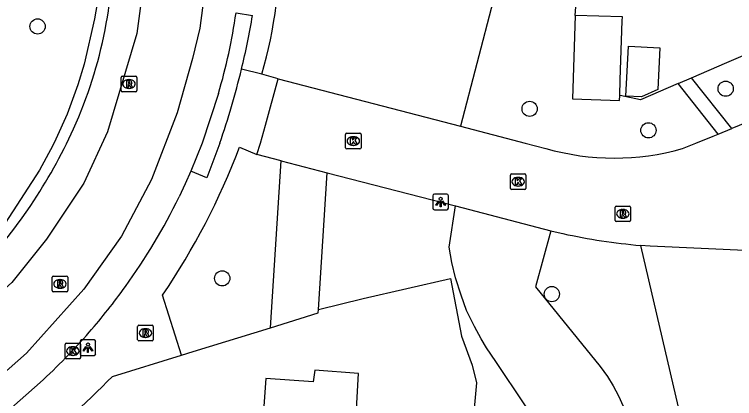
# Model space of a CAD drawing. Extents: x 162990 to 165007, y 383433 to 384336.
# Drawn here: x 164867.83 to 164914.07, y 383733.58 to 383758.27 of the extents above; entities that cross this region are included whole.
import ezdxf

# ---------------------------------------------------------------- set-up
doc = ezdxf.new("R2010")
doc.units = 0
for name, color, linetype in [('IMGEO_Boom', 7, 'Continuous'), ('IMGEO_Groenvoorziening', 7, 'Continuous'), ('IMGEO_Kolk', 7, 'Continuous'), ('IMGEO_Lichtpunt', 7, 'Continuous'), ('IMGEO_Pand', 7, 'Continuous'), ('IMGEO_Rijbaan_lokaal_gesloten', 7, 'Continuous'), ('IMGEO_Rijbaan_lokaal_open', 7, 'Continuous'), ('IMGEO_Rioolput', 7, 'Continuous'), ('IMGEO_Voetpad_open', 7, 'Continuous')]:
    doc.layers.add(name, color=color, linetype=linetype)

msp = doc.modelspace()

# ---------------------------------------------------------------- linework, layer by layer
at = {"layer": 'IMGEO_Boom'}
for centre in [(164869.324, 383757.498), (164913.501, 383753.496), (164900.914, 383752.202), (164908.539, 383750.82), (164881.176, 383741.307), (164902.339, 383740.294)]:
    msp.add_circle(centre, 0.489, dxfattribs=at)
at = {"layer": 'IMGEO_Groenvoorziening'}
for points in [[(164911.303, 383754.197), (164913.568, 383755.179), (164923.74, 383759.542), (164942.915, 383767.02), (164959.188, 383773.728)], [(164903.837, 383758.211), (164903.902, 383759.035), (164902.698, 383762.318)], [(164898.046, 383760.904), (164898.579, 383759.149), (164896.485, 383751.084)], [(164910.444, 383753.824), (164908.036, 383752.78), (164906.734, 383753.065), (164906.704, 383753.068)], [(164896.247, 383706.97), (164898.133, 383716.075), (164902.465, 383730.383), (164898.744, 383735.968), (164898.152, 383736.849), (164897.793, 383737.428), (164897.377, 383738.204), (164896.856, 383739.246), (164896.509, 383740.231), (164896.161, 383741.331), (164895.918, 383742.315), (164895.75, 383743.316), (164896.165, 383745.965)], [(164902.273, 383744.364), (164901.3, 383740.76), (164905.436, 383735.651), (164905.905, 383735.002), (164906.287, 383734.388), (164906.622, 383733.763), (164906.923, 383733.091), (164907.224, 383732.385), (164907.624, 383731.021), (164912.461, 383715.162), (164910.219, 383707.523)], [(164908.04, 383743.419), (164912.862, 383722.626), (164918.721, 383706.833)], [(164887.352, 383739.304), (164890.219, 383740.003), (164895.839, 383741.307), (164896.535, 383737.592), (164897.218, 383735.736), (164897.513, 383734.588), (164895.121, 383708.468), (164895.032, 383706.788)], [(164878.555, 383736.376), (164879.313, 383736.611), (164884.271, 383738.131)]]:
    msp.add_lwpolyline(points, dxfattribs=at)
at = {"layer": 'IMGEO_Kolk'}
for p, q in [((164889.095, 383749.704), (164889.095, 383750.556)), ((164889.17, 383750.63), (164890.022, 383750.63)), ((164890.096, 383750.556), (164890.096, 383749.704)), ((164889.583, 383750.41), (164889.608, 383750.41)), ((164890.022, 383749.63), (164889.17, 383749.63)), ((164889.606, 383749.85), (164889.581, 383749.85)), ((164899.679, 383747.09), (164899.679, 383747.942)), ((164899.754, 383748.016), (164900.606, 383748.016)), ((164900.167, 383747.796), (164900.192, 383747.796)), ((164900.68, 383747.942), (164900.68, 383747.09)), ((164900.606, 383747.016), (164899.754, 383747.016)), ((164900.19, 383747.236), (164900.165, 383747.236)), ((164871.162, 383737.135), (164872.014, 383737.135)), ((164871.087, 383736.209), (164871.087, 383737.061)), ((164871.575, 383736.915), (164871.6, 383736.915)), ((164872.088, 383737.061), (164872.088, 383736.209)), ((164871.598, 383736.355), (164871.573, 383736.355)), ((164872.014, 383736.135), (164871.162, 383736.135))]:
    msp.add_line(p, q, dxfattribs=at)
for points in [[(164889.095, 383749.704), (164889.095, 383750.556)], [(164889.17, 383750.63), (164890.022, 383750.63)], [(164890.096, 383750.556), (164890.096, 383749.704)], [(164889.416, 383750.33), (164889.539, 383750.33), (164889.539, 383750.179), (164889.669, 383750.33), (164889.833, 383750.33), (164889.687, 383750.179), (164889.84, 383749.93), (164889.688, 383749.93), (164889.603, 383750.094), (164889.539, 383750.027), (164889.539, 383749.93), (164889.416, 383749.93), (164889.416, 383750.33)], [(164890.022, 383749.63), (164889.17, 383749.63)], [(164899.679, 383747.09), (164899.679, 383747.942)], [(164899.754, 383748.016), (164900.606, 383748.016)], [(164900.68, 383747.942), (164900.68, 383747.09)], [(164900, 383747.716), (164900.123, 383747.716), (164900.123, 383747.565), (164900.253, 383747.716), (164900.417, 383747.716), (164900.271, 383747.565), (164900.424, 383747.316), (164900.272, 383747.316), (164900.187, 383747.48), (164900.123, 383747.413), (164900.123, 383747.316), (164900, 383747.316), (164900, 383747.716)], [(164900.606, 383747.016), (164899.754, 383747.016)], [(164871.162, 383737.135), (164872.014, 383737.135)], [(164871.087, 383736.209), (164871.087, 383737.061)], [(164871.408, 383736.835), (164871.531, 383736.835), (164871.531, 383736.684), (164871.661, 383736.835), (164871.825, 383736.835), (164871.679, 383736.684), (164871.832, 383736.435), (164871.68, 383736.435), (164871.595, 383736.599), (164871.531, 383736.532), (164871.531, 383736.435), (164871.408, 383736.435), (164871.408, 383736.835)], [(164872.088, 383737.061), (164872.088, 383736.209)], [(164872.014, 383736.135), (164871.162, 383736.135)]]:
    msp.add_lwpolyline(points, dxfattribs=at)
for centre, start, end in [((164889.172, 383750.554), 91.552, 178.448), ((164889.172, 383750.554), 91.552, 178.448), ((164890.02, 383750.554), 1.552, 88.448), ((164890.02, 383750.554), 1.552, 88.448), ((164889.172, 383749.706), 181.552, 268.448), ((164889.172, 383749.706), 181.552, 268.448), ((164890.02, 383749.706), 271.552, 358.448), ((164890.02, 383749.706), 271.552, 358.448), ((164899.756, 383747.94), 91.552, 178.448), ((164899.756, 383747.94), 91.552, 178.448), ((164900.604, 383747.94), 1.552, 88.448), ((164900.604, 383747.94), 1.552, 88.448), ((164899.756, 383747.092), 181.552, 268.448), ((164899.756, 383747.092), 181.552, 268.448), ((164900.604, 383747.092), 271.552, 358.448), ((164900.604, 383747.092), 271.552, 358.448), ((164871.164, 383737.059), 91.552, 178.448), ((164871.164, 383737.059), 91.552, 178.448), ((164872.012, 383737.059), 1.552, 88.448), ((164872.012, 383737.059), 1.552, 88.448), ((164871.164, 383736.211), 181.552, 268.448), ((164871.164, 383736.211), 181.552, 268.448), ((164872.012, 383736.211), 271.552, 358.448), ((164872.012, 383736.211), 271.552, 358.448)]:
    msp.add_arc(centre, 0.0765, start, end, dxfattribs=at)
for centre, major_axis, ratio, start_param, end_param in [((164889.582, 383750.13), (-0.387, 0.002), 0.722429, 4.712389, 7.853982), ((164889.607, 383750.13), (-0.39, 0.002), 0.717154, 1.570796, 4.712389), ((164900.166, 383747.516), (-0.387, 0.002), 0.722429, 4.712389, 7.853982), ((164900.191, 383747.516), (-0.39, 0.002), 0.717154, 1.570796, 4.712389), ((164871.574, 383736.635), (-0.387, 0.002), 0.722429, 4.712389, 7.853982), ((164871.599, 383736.635), (-0.39, 0.002), 0.717154, 1.570796, 4.712389)]:
    msp.add_ellipse(centre, major_axis=major_axis, ratio=ratio, start_param=start_param, end_param=end_param, dxfattribs=at)
at = {"layer": 'IMGEO_Lichtpunt'}
for p, q in [((164894.702, 383746.62), (164894.702, 383745.813)), ((164894.702, 383746.62), (164894.702, 383745.813)), ((164895.604, 383746.715), (164894.796, 383746.715)), ((164895.604, 383746.715), (164894.796, 383746.715)), ((164895.698, 383745.813), (164895.698, 383746.62)), ((164895.698, 383745.813), (164895.698, 383746.62)), ((164894.796, 383745.719), (164895.604, 383745.719)), ((164894.796, 383745.719), (164895.604, 383745.719)), ((164872.055, 383737.255), (164872.055, 383736.448)), ((164872.055, 383737.255), (164872.055, 383736.448)), ((164872.957, 383737.35), (164872.149, 383737.35)), ((164872.957, 383737.35), (164872.149, 383737.35)), ((164873.051, 383736.448), (164873.051, 383737.255)), ((164873.051, 383736.448), (164873.051, 383737.255)), ((164872.149, 383736.354), (164872.957, 383736.354)), ((164872.149, 383736.354), (164872.957, 383736.354))]:
    msp.add_line(p, q, dxfattribs=at)
for points in [[(164895.076, 383746.284), (164895.115, 383746.256), (164894.927, 383745.994), (164894.889, 383746.021), (164895.076, 383746.284)], [(164895.178, 383746.236), (164895.225, 383746.236), (164895.225, 383745.914), (164895.178, 383745.914), (164895.178, 383746.236)], [(164895.288, 383746.256), (164895.326, 383746.283), (164895.513, 383746.021), (164895.474, 383745.993), (164895.288, 383746.256)], [(164872.429, 383736.919), (164872.468, 383736.891), (164872.28, 383736.629), (164872.242, 383736.656), (164872.429, 383736.919)], [(164872.531, 383736.871), (164872.578, 383736.871), (164872.578, 383736.549), (164872.531, 383736.549), (164872.531, 383736.871)], [(164872.641, 383736.891), (164872.679, 383736.918), (164872.866, 383736.656), (164872.827, 383736.628), (164872.641, 383736.891)]]:
    msp.add_lwpolyline(points, dxfattribs=at)
for centre in [(164895.201, 383746.418), (164872.554, 383737.053)]:
    msp.add_circle(centre, 0.0994, dxfattribs=at)
for centre, start, end in [((164894.796, 383746.62), 90, 180), ((164894.796, 383746.62), 90, 180), ((164895.604, 383746.62), 0, 90), ((164895.604, 383746.62), 0, 90), ((164894.796, 383745.813), 180, 270), ((164894.796, 383745.813), 180, 270), ((164895.604, 383745.813), 270, 0), ((164895.604, 383745.813), 270, 360), ((164872.149, 383737.255), 90, 180), ((164872.149, 383737.255), 90, 180), ((164872.957, 383737.255), 0, 90), ((164872.957, 383737.255), 0, 90), ((164872.149, 383736.448), 180, 270), ((164872.149, 383736.448), 180, 270), ((164872.957, 383736.448), 270, 0), ((164872.957, 383736.448), 270, 360)]:
    msp.add_arc(centre, 0.0946, start, end, dxfattribs=at)
at = {"layer": 'IMGEO_Pand'}
for points in [[(164903.837, 383758.211), (164903.663, 383752.845), (164906.694, 383752.747), (164906.704, 383753.068)], [(164906.704, 383753.068), (164906.737, 383754.071), (164906.86, 383757.853), (164906.869, 383758.124), (164903.837, 383758.211)], [(164907.254, 383756.222), (164909.268, 383756.126), (164909.14, 383753.447), (164908.102, 383752.975), (164907.101, 383753.023), (164907.254, 383756.222)], [(164886.01, 383717.751), (164890.327, 383717.433), (164890.677, 383722.597), (164891.896, 383722.501), (164892.289, 383727.961), (164891.089, 383728.053), (164891.364, 383732.007), (164889.755, 383732.129), (164889.936, 383735.183), (164887.114, 383735.407), (164887.019, 383734.645), (164883.984, 383734.874), (164883.536, 383728.62)]]:
    msp.add_lwpolyline(points, dxfattribs=at)
at = {"layer": 'IMGEO_Rijbaan_lokaal_gesloten'}
for points in [[(164876.297, 383763.908), (164876.178, 383760.759), (164875.697, 383757.048), (164873.808, 383750.719), (164872.296, 383747.414), (164869.888, 383743.825), (164867.668, 383741.038), (164863.654, 383737.449), (164809.25, 383691.971), (164790.93, 383676.807)], [(164880.304, 383763.878), (164880.183, 383760.826), (164879.734, 383757.378), (164879.262, 383755.442), (164878.294, 383751.947), (164876.641, 383747.65), (164874.705, 383744.013), (164872.296, 383740.613), (164868.613, 383736.505), (164865.449, 383733.718), (164793.725, 383673.706)], [(164880.939, 383753.192), (164879.885, 383750), (164879.157, 383748.196)], [(164879.157, 383748.196), (164878.792, 383747.374), (164878.417, 383746.542)], [(164869.492, 383734.619), (164866.905, 383732.341), (164866.689, 383732.161), (164862.515, 383728.673), (164859.751, 383726.387), (164855.349, 383722.706), (164852.352, 383720.213), (164848.377, 383716.905), (164845.391, 383714.386), (164840.994, 383710.687), (164838.11, 383708.312), (164834.031, 383704.929), (164831.161, 383702.539), (164826.739, 383698.863), (164823.862, 383696.438), (164820.825, 383693.983), (164819.56, 383692.958), (164816.676, 383690.521), (164814.662, 383688.827)]]:
    msp.add_lwpolyline(points, dxfattribs=at)
for centre, radius, start, end in [((164845.519, 383762.754), 28.666, 335.6209, 2.3477), ((164845.089, 383763.712), 37.361, 343.6466, 351.7834), ((164840.923, 383764.804), 33.698, 316.4873, 335.6712), ((164842.229, 383764.319), 40.318, 324.2728, 333.8377), ((164842.647, 383764.004), 39.795, 318.9127, 324.2901), ((164842.458, 383764.117), 40.012, 312.5043, 318.9684)]:
    msp.add_arc(centre, radius, start, end, dxfattribs=at)
at = {"layer": 'IMGEO_Rijbaan_lokaal_open'}
for points in [[(164960.717, 383770.105), (164913.904, 383750.94)], [(164883.393, 383749.276), (164883.633, 383750), (164883.958, 383751.143), (164884.772, 383754.123)], [(164884.772, 383754.123), (164896.485, 383751.084)], [(164896.485, 383751.084), (164900.633, 383750), (164901.949, 383749.658)], [(164910.726, 383749.651), (164911.591, 383750), (164912.695, 383750.445), (164913.029, 383750.582)], [(164913.029, 383750.582), (164913.904, 383750.94)], [(164884.956, 383748.869), (164883.393, 383749.276)], [(164884.956, 383748.869), (164887.919, 383748.098)], [(164887.919, 383748.098), (164896.165, 383745.965)], [(164896.165, 383745.965), (164902.273, 383744.364)], [(164902.273, 383744.364), (164902.55, 383744.292), (164903.056, 383744.179)], [(164915.194, 383743.065), (164908.644, 383743.369), (164908.04, 383743.419)]]:
    msp.add_lwpolyline(points, dxfattribs=at)
for centre, radius, start, end in [((164906.35, 383764.838), 15.805, 253.833, 286.0756), ((164911.657, 383783.863), 40.605, 257.7706, 264.8891)]:
    msp.add_arc(centre, radius, start, end, dxfattribs=at)
at = {"layer": 'IMGEO_Rioolput'}
for p, q in [((164874.688, 383753.373), (164874.688, 383754.225)), ((164874.763, 383754.299), (164875.615, 383754.299)), ((164875.689, 383754.225), (164875.689, 383753.373)), ((164875.176, 383754.079), (164875.201, 383754.079)), ((164875.615, 383753.299), (164874.763, 383753.299)), ((164875.199, 383753.519), (164875.174, 383753.519)), ((164906.472, 383745.954), (164907.324, 383745.954)), ((164906.397, 383745.028), (164906.397, 383745.88)), ((164906.885, 383745.734), (164906.91, 383745.734)), ((164907.398, 383745.88), (164907.398, 383745.028)), ((164906.908, 383745.174), (164906.883, 383745.174)), ((164907.324, 383744.954), (164906.472, 383744.954)), ((164870.257, 383740.524), (164870.257, 383741.376)), ((164870.332, 383741.45), (164871.184, 383741.45)), ((164871.258, 383741.376), (164871.258, 383740.524)), ((164870.745, 383741.23), (164870.77, 383741.23)), ((164871.184, 383740.45), (164870.332, 383740.45)), ((164870.768, 383740.67), (164870.743, 383740.67)), ((164875.748, 383737.363), (164875.748, 383738.215)), ((164875.823, 383738.289), (164876.675, 383738.289)), ((164876.236, 383738.069), (164876.261, 383738.069)), ((164876.749, 383738.215), (164876.749, 383737.363)), ((164876.675, 383737.289), (164875.823, 383737.289)), ((164876.259, 383737.509), (164876.234, 383737.509))]:
    msp.add_line(p, q, dxfattribs=at)
for points in [[(164874.688, 383753.373), (164874.688, 383754.225)], [(164874.763, 383754.299), (164875.615, 383754.299)], [(164875.689, 383754.225), (164875.689, 383753.373)], [(164875.277, 383753.997), (164875.025, 383753.999), (164875.025, 383753.599)], [(164875.025, 383753.599), (164875.149, 383753.599), (164875.149, 383753.761), (164875.16, 383753.761)], [(164875.203, 383753.918), (164875.149, 383753.918), (164875.149, 383753.837)], [(164875.149, 383753.837), (164875.201, 383753.837)], [(164875.615, 383753.299), (164874.763, 383753.299)], [(164875.207, 383753.732), (164875.278, 383753.599), (164875.418, 383753.599), (164875.353, 383753.725)], [(164906.472, 383745.954), (164907.324, 383745.954)], [(164906.397, 383745.028), (164906.397, 383745.88)], [(164906.986, 383745.652), (164906.734, 383745.654), (164906.734, 383745.254)], [(164906.912, 383745.573), (164906.858, 383745.573), (164906.858, 383745.492)], [(164906.858, 383745.492), (164906.91, 383745.492)], [(164907.398, 383745.88), (164907.398, 383745.028)], [(164906.734, 383745.254), (164906.858, 383745.254), (164906.858, 383745.416), (164906.869, 383745.416)], [(164906.916, 383745.387), (164906.987, 383745.254), (164907.127, 383745.254), (164907.062, 383745.38)], [(164907.324, 383744.954), (164906.472, 383744.954)], [(164870.257, 383740.524), (164870.257, 383741.376)], [(164870.332, 383741.45), (164871.184, 383741.45)], [(164871.258, 383741.376), (164871.258, 383740.524)], [(164870.846, 383741.148), (164870.594, 383741.15), (164870.594, 383740.75)], [(164870.594, 383740.75), (164870.718, 383740.75), (164870.718, 383740.912), (164870.729, 383740.912)], [(164870.772, 383741.069), (164870.718, 383741.069), (164870.718, 383740.988)], [(164870.718, 383740.988), (164870.77, 383740.988)], [(164870.776, 383740.883), (164870.847, 383740.75), (164870.987, 383740.75), (164870.922, 383740.876)], [(164871.184, 383740.45), (164870.332, 383740.45)], [(164875.748, 383737.363), (164875.748, 383738.215)], [(164875.823, 383738.289), (164876.675, 383738.289)], [(164876.749, 383738.215), (164876.749, 383737.363)], [(164876.337, 383737.987), (164876.085, 383737.989), (164876.085, 383737.589)], [(164876.085, 383737.589), (164876.209, 383737.589), (164876.209, 383737.751), (164876.22, 383737.751)], [(164876.263, 383737.908), (164876.209, 383737.908), (164876.209, 383737.827)], [(164876.209, 383737.827), (164876.261, 383737.827)], [(164876.267, 383737.722), (164876.338, 383737.589), (164876.478, 383737.589), (164876.413, 383737.715)], [(164876.675, 383737.289), (164875.823, 383737.289)]]:
    msp.add_lwpolyline(points, dxfattribs=at)
for centre, radius, start, end in [((164874.765, 383754.223), 0.0765, 91.552, 178.448), ((164874.765, 383754.223), 0.0765, 91.552, 178.448), ((164875.613, 383754.223), 0.0765, 1.552, 88.448), ((164875.613, 383754.223), 0.0765, 1.552, 88.448), ((164875.159, 383753.708), 0.0533, 26.0293, 88.6989), ((164875.185, 383754.026), 0.19, 274.7715, 282.9687), ((164875.209, 383753.822), 0.0964, 77.0061, 93.1865), ((164875.223, 383753.879), 0.0378, 276.6634, 79.6772), ((164875.276, 383753.887), 0.109, 350.3612, 89.416), ((164875.274, 383753.887), 0.112, 277.5842, 350.9817), ((164875.258, 383753.672), 0.108, 29.5134, 73.7905), ((164874.765, 383753.375), 0.0765, 181.552, 268.448), ((164874.765, 383753.375), 0.0765, 181.552, 268.448), ((164875.613, 383753.375), 0.0765, 271.552, 358.448), ((164875.613, 383753.375), 0.0765, 271.552, 358.448), ((164906.474, 383745.878), 0.0765, 91.552, 178.448), ((164906.474, 383745.878), 0.0765, 91.552, 178.448), ((164907.322, 383745.878), 0.0765, 1.552, 88.448), ((164907.322, 383745.878), 0.0765, 1.552, 88.448), ((164906.894, 383745.681), 0.19, 274.7715, 282.9687), ((164906.918, 383745.477), 0.0964, 77.0061, 93.1865), ((164906.932, 383745.534), 0.0378, 276.6634, 79.6772), ((164906.985, 383745.542), 0.109, 350.3612, 89.416), ((164906.983, 383745.542), 0.112, 277.5842, 350.9817), ((164906.474, 383745.03), 0.0765, 181.552, 268.448), ((164906.474, 383745.03), 0.0765, 181.552, 268.448), ((164906.868, 383745.363), 0.0533, 26.0293, 88.6989), ((164906.967, 383745.327), 0.108, 29.5134, 73.7905), ((164907.322, 383745.03), 0.0765, 271.552, 358.448), ((164907.322, 383745.03), 0.0765, 271.552, 358.448), ((164870.334, 383741.374), 0.0765, 91.552, 178.448), ((164870.334, 383741.374), 0.0765, 91.552, 178.448), ((164871.182, 383741.374), 0.0765, 1.552, 88.448), ((164871.182, 383741.374), 0.0765, 1.552, 88.448), ((164870.728, 383740.859), 0.0533, 26.0293, 88.6989), ((164870.754, 383741.177), 0.19, 274.7715, 282.9687), ((164870.778, 383740.973), 0.0964, 77.0061, 93.1865), ((164870.792, 383741.03), 0.0378, 276.6634, 79.6772), ((164870.845, 383741.038), 0.109, 350.3612, 89.416), ((164870.843, 383741.038), 0.112, 277.5842, 350.9817), ((164870.827, 383740.823), 0.108, 29.5134, 73.7905), ((164870.334, 383740.526), 0.0765, 181.552, 268.448), ((164870.334, 383740.526), 0.0765, 181.552, 268.448), ((164871.182, 383740.526), 0.0765, 271.552, 358.448), ((164871.182, 383740.526), 0.0765, 271.552, 358.448), ((164875.825, 383738.213), 0.0765, 91.552, 178.448), ((164875.825, 383738.213), 0.0765, 91.552, 178.448), ((164876.673, 383738.213), 0.0765, 1.552, 88.448), ((164876.673, 383738.213), 0.0765, 1.552, 88.448), ((164876.219, 383737.698), 0.0533, 26.0293, 88.6989), ((164876.245, 383738.016), 0.19, 274.7715, 282.9687), ((164876.269, 383737.812), 0.0964, 77.0061, 93.1865), ((164876.283, 383737.869), 0.0378, 276.6634, 79.6772), ((164876.336, 383737.877), 0.109, 350.3612, 89.416), ((164876.334, 383737.877), 0.112, 277.5842, 350.9817), ((164876.318, 383737.662), 0.108, 29.5134, 73.7905), ((164875.825, 383737.365), 0.0765, 181.552, 268.448), ((164875.825, 383737.365), 0.0765, 181.552, 268.448), ((164876.673, 383737.365), 0.0765, 271.552, 358.448), ((164876.673, 383737.365), 0.0765, 271.552, 358.448)]:
    msp.add_arc(centre, radius, start, end, dxfattribs=at)
for centre, major_axis, ratio, start_param, end_param in [((164875.175, 383753.799), (-0.387, 0.002), 0.722429, 4.712389, 7.853982), ((164875.2, 383753.799), (-0.39, 0.002), 0.717154, 1.570796, 4.712389), ((164906.884, 383745.454), (-0.387, 0.002), 0.722429, 4.712389, 7.853982), ((164906.909, 383745.454), (-0.39, 0.002), 0.717154, 1.570796, 4.712389), ((164870.744, 383740.95), (-0.387, 0.002), 0.722429, 4.712389, 7.853982), ((164870.769, 383740.95), (-0.39, 0.002), 0.717154, 1.570796, 4.712389), ((164876.235, 383737.789), (-0.387, 0.002), 0.722429, 4.712389, 7.853982), ((164876.26, 383737.789), (-0.39, 0.002), 0.717154, 1.570796, 4.712389)]:
    msp.add_ellipse(centre, major_axis=major_axis, ratio=ratio, start_param=start_param, end_param=end_param, dxfattribs=at)
at = {"layer": 'IMGEO_Voetpad_open'}
for points in [[(164867.811, 383781.988), (164869.429, 383781.937), (164872.252, 383773.074), (164872.993, 383769.983), (164873.298, 383768.052), (164873.432, 383766.049), (164873.494, 383764.157), (164873.45, 383762.242), (164873.397, 383760.825), (164873.257, 383759.624), (164872.985, 383757.98), (164872.315, 383755.073), (164871.913, 383753.751), (164871.219, 383751.863), (164870.488, 383750.243), (164870.309, 383749.846), (164869.455, 383748.256), (164867.231, 383744.853), (164866.06, 383745.755)], [(164882.067, 383758.372), (164883.122, 383758.205)], [(164883.719, 383754.438), (164882.416, 383754.75)], [(164884.772, 383754.123), (164883.719, 383754.438)], [(164910.444, 383753.824), (164911.303, 383754.197)], [(164913.029, 383750.582), (164910.444, 383753.824)], [(164913.904, 383750.94), (164911.303, 383754.197)], [(164881.023, 383750), (164880.186, 383747.766), (164879.157, 383748.196)], [(164882.284, 383749.742), (164883.393, 383749.276)], [(164884.271, 383738.131), (164884.956, 383748.869)], [(164887.352, 383739.304), (164887.919, 383748.098)], [(164878.555, 383736.376), (164877.347, 383740.23)], [(164884.271, 383738.131), (164887.339, 383739.097), (164887.352, 383739.304)], [(164874.125, 383735.001), (164878.555, 383736.376)]]:
    msp.add_lwpolyline(points, dxfattribs=at)
for centre, radius, start, end in [((164855.089, 383762.748), 29.811, 343.8149, 1.2885), ((164832.841, 383766.68), 50.991, 346.4695, 350.4327), ((164832.53, 383766.8), 51.32, 340.8913, 346.4198), ((164839.579, 383765.87), 45.649, 325.8283, 339.3105), ((164822.074, 383786.455), 73.191, 309.44144, 315.33044)]:
    msp.add_arc(centre, radius, start, end, dxfattribs=at)

doc.saveas('drawing.dxf')
